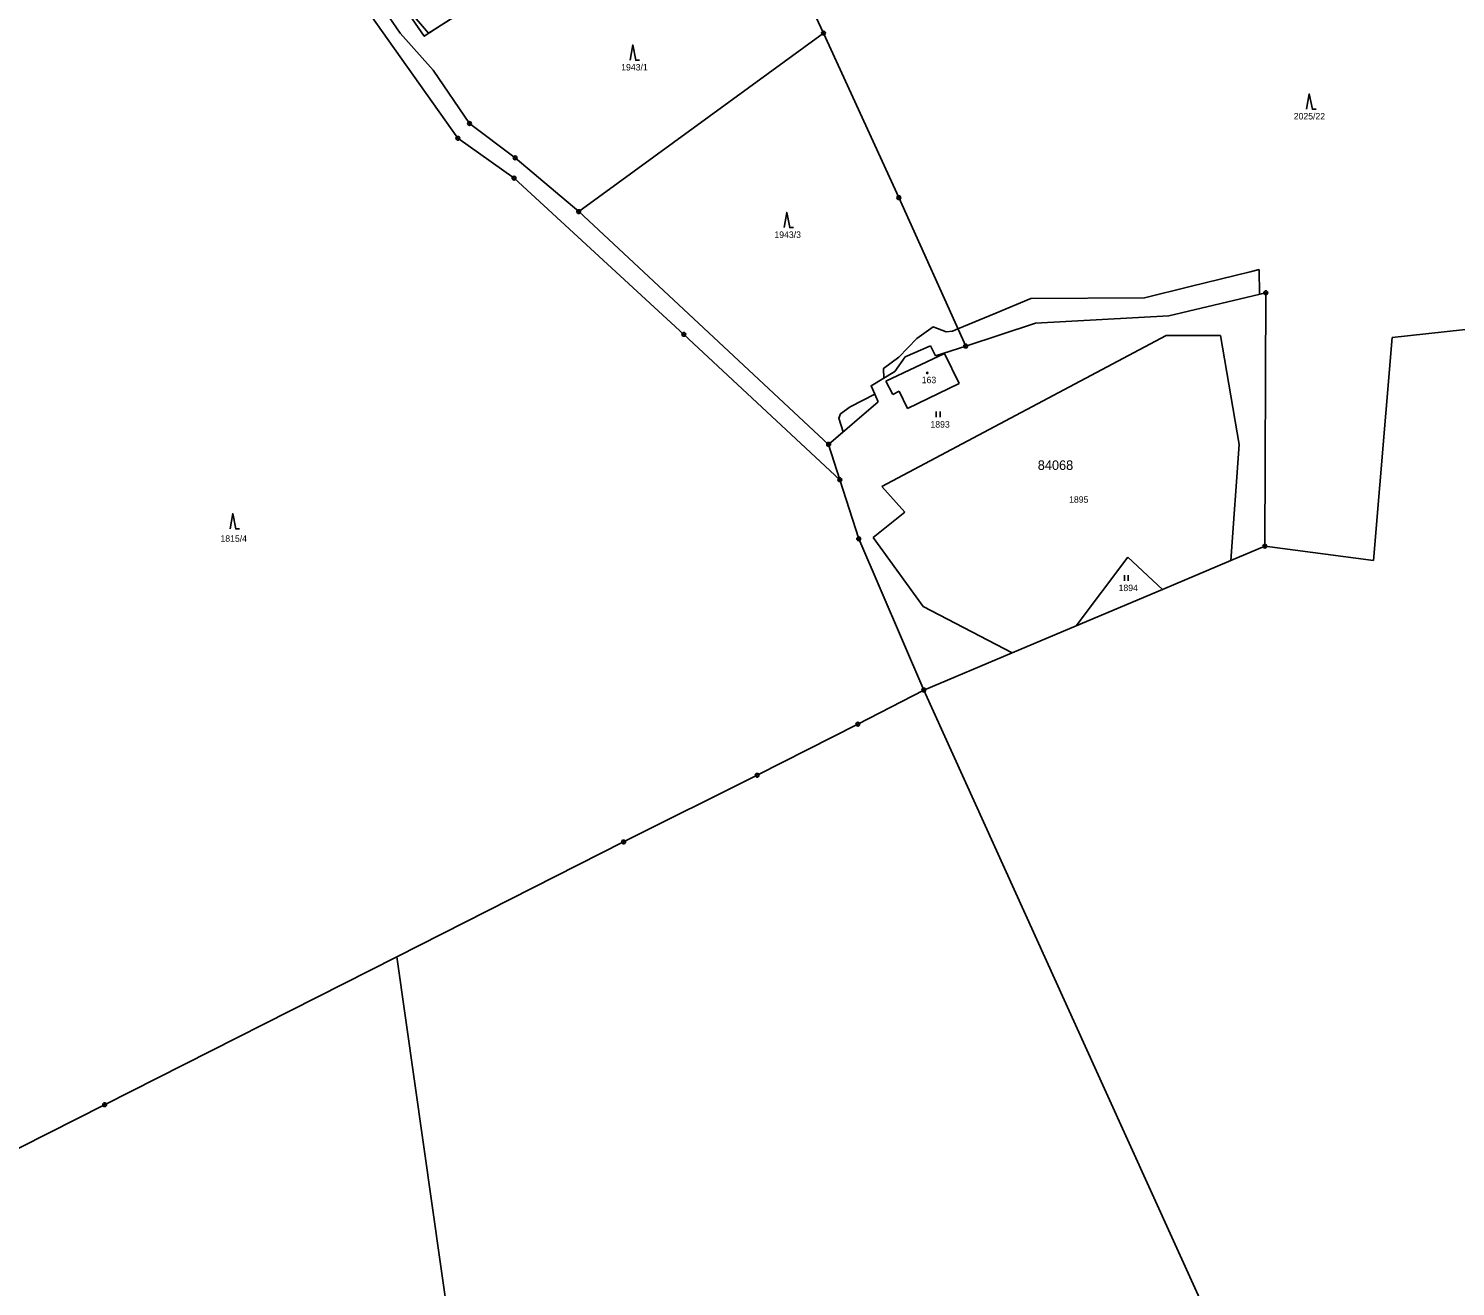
# Model space of a CAD drawing. Extents: x -439246 to -433691, y -1130252 to -1121148.
# Drawn here: x -435502.4 to -435128.3, y -1123215.4 to -1122885.4 of the extents above; entities that cross this region are included whole.
import ezdxf

# ---------------------------------------------------------------- set-up
doc = ezdxf.new("R2010")
doc.units = 0
for name, color, linetype in [('Vrstva 1', 7, 'Continuous'), ('Vrstva 18', 7, 'Continuous'), ('Vrstva 19', 7, 'Continuous'), ('Vrstva 24', 7, 'Continuous'), ('Vrstva 25', 7, 'Continuous'), ('Vrstva 3', 7, 'Continuous'), ('Vrstva 37', 7, 'Continuous'), ('Vrstva 52', 7, 'Continuous'), ('Vrstva 53', 7, 'Continuous')]:
    doc.layers.add(name, color=color, linetype=linetype)

msp = doc.modelspace()

# ---------------------------------------------------------------- linework, layer by layer
at = {"layer": 'Vrstva 1'}
for p, q in [((-435277.6, -1122977.98), (-435262.23, -1122970.71)), ((-435262.23, -1122970.71), (-435258.38, -1122978.51)), ((-435275.76, -1122981.44), (-435277.6, -1122977.98)), ((-435274.14, -1122980.56), (-435275.76, -1122981.44)), ((-435271.93, -1122985.1), (-435274.14, -1122980.56)), ((-435258.38, -1122978.51), (-435271.93, -1122985.1))]:
    msp.add_line(p, q, dxfattribs=at)
for points in [[(-435420.39, -1122859.94), (-435397.56, -1122886.69)], [(-435404.94, -1122886.65), (-435419.35, -1122865.57)], [(-435419.65, -1122872.06), (-435389.84, -1122914.23)], [(-435397.56, -1122886.69), (-435374.39, -1122871.94)], [(-435300.61, -1122872.42), (-435293.97, -1122886.63)], [(-435396.28, -1122896.39), (-435404.94, -1122886.65)], [(-435358.15, -1122933.47), (-435293.97, -1122886.63)], [(-435293.97, -1122886.63), (-435274.22, -1122929.81)], [(-435386.76, -1122910.34), (-435396.28, -1122896.39)], [(-435374.81, -1122919.37), (-435386.76, -1122910.34)], [(-435389.84, -1122914.23), (-435375.1, -1122924.69)], [(-435358.15, -1122933.47), (-435374.81, -1122919.37)], [(-435375.1, -1122924.69), (-435330.59, -1122965.66)], [(-435274.22, -1122929.81), (-435256.68, -1122968.72)], [(-435292.61, -1122994.51), (-435358.15, -1122933.47)], [(-435203.39, -1122960.8), (-435177.96, -1122954.74)], [(-435177.96, -1122954.74), (-435178.23, -1123021.21)], [(-435238.39, -1122962.77), (-435203.39, -1122960.8)], [(-435144.88, -1122966.49), (-435084.74, -1122959.9)], [(-435330.59, -1122965.66), (-435289.66, -1123003.79)], [(-435278.62, -1123005.54), (-435204.1, -1122965.96)], [(-435256.68, -1122968.72), (-435238.39, -1122962.77)], [(-435204.1, -1122965.96), (-435189.82, -1122965.96)], [(-435189.82, -1122965.96), (-435185.01, -1122994.55)], [(-435265.9, -1122968.71), (-435272.52, -1122971.54)], [(-435265.9, -1122968.71), (-435264.6, -1122971.29)], [(-435264.6, -1122971.29), (-435256.68, -1122968.72)], [(-435149.76, -1123024.95), (-435144.88, -1122966.49)], [(-435275.29, -1122975.43), (-435272.52, -1122971.54)], [(-435281.47, -1122979.15), (-435275.29, -1122975.43)], [(-435279.6, -1122983.34), (-435281.47, -1122979.15)], [(-435292.61, -1122994.51), (-435279.6, -1122983.34)], [(-435289.66, -1123003.79), (-435292.61, -1122994.51)], [(-435185.01, -1122994.55), (-435187.18, -1123024.99)], [(-435284.73, -1123019.31), (-435289.66, -1123003.79)], [(-435272.65, -1123012.34), (-435278.62, -1123005.54)], [(-435280.97, -1123018.95), (-435272.65, -1123012.34)], [(-435267.65, -1123058.94), (-435284.73, -1123019.31)], [(-435267.86, -1123037.02), (-435280.97, -1123018.95)], [(-435178.23, -1123021.21), (-435187.18, -1123024.99)], [(-435178.23, -1123021.21), (-435149.76, -1123024.95)], [(-435227.75, -1123042.1), (-435214.2, -1123024.06)], [(-435214.2, -1123024.06), (-435205.11, -1123032.55)], [(-435187.18, -1123024.99), (-435205.11, -1123032.55)], [(-435205.11, -1123032.55), (-435227.75, -1123042.1)], [(-435244.51, -1123049.18), (-435267.86, -1123037.02)], [(-435227.75, -1123042.1), (-435244.51, -1123049.18)], [(-435244.51, -1123049.18), (-435267.65, -1123058.94)], [(-435267.65, -1123058.94), (-435284.95, -1123067.89)], [(-435267.65, -1123058.94), (-435219.81, -1123164.49)], [(-435284.95, -1123067.89), (-435311.34, -1123081.3)], [(-435311.34, -1123081.3), (-435346.36, -1123098.79)], [(-435405.87, -1123128.93), (-435346.36, -1123098.79)], [(-435405.87, -1123128.93), (-435482.45, -1123167.71)], [(-435391.97, -1123226.72), (-435405.87, -1123128.93)], [(-435219.81, -1123164.49), (-435172.06, -1123269.85)], [(-435482.45, -1123167.71), (-435511.92, -1123182.62)]]:
    msp.add_lwpolyline(points, dxfattribs=at)
at = {"layer": 'Vrstva 24'}
for centre, radius in [((-435293.97, -1122886.63), 0.5), ((-435293.97, -1122886.63), 0.1), ((-435386.76, -1122910.34), 0.5), ((-435389.84, -1122914.23), 0.5), ((-435386.76, -1122910.34), 0.1), ((-435389.84, -1122914.23), 0.1), ((-435374.81, -1122919.37), 0.5), ((-435374.81, -1122919.37), 0.1), ((-435375.1, -1122924.69), 0.5), ((-435375.1, -1122924.69), 0.1), ((-435274.22, -1122929.81), 0.5), ((-435274.22, -1122929.81), 0.1), ((-435358.15, -1122933.47), 0.5), ((-435358.15, -1122933.47), 0.1), ((-435177.96, -1122954.74), 0.5), ((-435177.96, -1122954.74), 0.1), ((-435330.59, -1122965.66), 0.5), ((-435330.59, -1122965.66), 0.1), ((-435256.68, -1122968.72), 0.5), ((-435256.68, -1122968.72), 0.1), ((-435292.61, -1122994.51), 0.5), ((-435292.61, -1122994.51), 0.1), ((-435289.66, -1123003.79), 0.5), ((-435289.66, -1123003.79), 0.1), ((-435284.73, -1123019.31), 0.5), ((-435284.73, -1123019.31), 0.1), ((-435178.23, -1123021.21), 0.5), ((-435178.23, -1123021.21), 0.1), ((-435267.65, -1123058.94), 0.5), ((-435267.65, -1123058.94), 0.1), ((-435284.95, -1123067.89), 0.5), ((-435284.95, -1123067.89), 0.1), ((-435311.34, -1123081.3), 0.5), ((-435311.34, -1123081.3), 0.1), ((-435346.36, -1123098.79), 0.5), ((-435346.36, -1123098.79), 0.1), ((-435482.45, -1123167.71), 0.5), ((-435482.45, -1123167.71), 0.1)]:
    msp.add_circle(centre, radius, dxfattribs=at)
at = {"layer": 'Vrstva 25'}
for p, q in [((-435264.41, -1122987.42), (-435264.41, -1122985.92)), ((-435263.41, -1122987.42), (-435263.41, -1122985.92)), ((-435215.07, -1123030.3), (-435215.07, -1123028.8)), ((-435214.07, -1123030.3), (-435214.07, -1123028.8))]:
    msp.add_line(p, q, dxfattribs=at)
for points in [[(-435344.69, -1122893.75), (-435343.99, -1122889.75), (-435343.19, -1122893.75), (-435342.19, -1122893.75)], [(-435167.28, -1122906.6), (-435166.58, -1122902.6), (-435165.78, -1122906.6), (-435164.78, -1122906.6)], [(-435304.3, -1122937.67), (-435303.6, -1122933.67), (-435302.8, -1122937.67), (-435301.8, -1122937.67)], [(-435449.55, -1123016.69), (-435448.85, -1123012.69), (-435448.05, -1123016.69), (-435447.05, -1123016.69)]]:
    msp.add_lwpolyline(points, dxfattribs=at)
msp.add_circle((-435266.76, -1122975.77), 0.175, dxfattribs=at)
at = {"layer": 'Vrstva 3'}
for points in [[(-435277.6, -1122977.98), (-435262.23, -1122970.71)], [(-435262.23, -1122970.71), (-435258.38, -1122978.51)], [(-435275.76, -1122981.44), (-435277.6, -1122977.98)], [(-435274.14, -1122980.56), (-435275.76, -1122981.44)], [(-435271.93, -1122985.1), (-435274.14, -1122980.56)], [(-435258.38, -1122978.51), (-435271.93, -1122985.1)]]:
    msp.add_lwpolyline(points, dxfattribs=at)
at = {"layer": 'Vrstva 37'}
msp.add_circle((-435266.76, -1122975.77), 0.175, dxfattribs=at)
at = {"layer": 'Vrstva 52'}
for points in [[(-435405.71, -1122877.14), (-435398.64, -1122887.46), (-435388.51, -1122880.93)], [(-435239.62, -1122956.27), (-435248.8, -1122960.09), (-435258.71, -1122964.22), (-435260.1, -1122964.8), (-435261.8, -1122965.01), (-435265.21, -1122963.73), (-435269.48, -1122966.72), (-435274.17, -1122971.62), (-435278.22, -1122974.61), (-435278.1, -1122977.12), (-435281.47, -1122979.15), (-435280.5, -1122981.31), (-435286.96, -1122984.63), (-435289.52, -1122986.55), (-435289.95, -1122987.62), (-435288.84, -1122991.27), (-435292.61, -1122994.51), (-435289.66, -1123003.79), (-435284.73, -1123019.31), (-435267.65, -1123058.94), (-435244.51, -1123049.18), (-435227.75, -1123042.1), (-435205.11, -1123032.55), (-435187.18, -1123024.99), (-435178.23, -1123021.21), (-435177.96, -1122954.74), (-435179.6, -1122955.13), (-435179.73, -1122948.66)], [(-435179.73, -1122948.66), (-435182.05, -1122949.23), (-435197.86, -1122953.13), (-435209.77, -1122956.06), (-435239.62, -1122956.27)]]:
    msp.add_lwpolyline(points, dxfattribs=at)

# ---------------------------------------------------------------- texts
at = {"layer": 'Vrstva 18'}
for s, p in [('1943/1', (-435347, -1122896.45)), ('2025/22', (-435170.66, -1122909.3)), ('1943/3', (-435306.83, -1122940.37)), ('1893', (-435265.91, -1122990.12)), ('1895', (-435229.56, -1123009.83)), ('1815/4', (-435452.08, -1123020.07)), ('1894', (-435216.58, -1123033))]:
    msp.add_text(s, height=1.7, dxfattribs=at).set_placement(p)
at = {"layer": 'Vrstva 19'}
msp.add_text('163', height=1.7, dxfattribs=at).set_placement((-435268.2, -1122978.47))
at = {"layer": 'Vrstva 53'}
msp.add_text('84068', height=2.5, dxfattribs=at).set_placement((-435237.78, -1123001.22))

doc.saveas('drawing.dxf')
